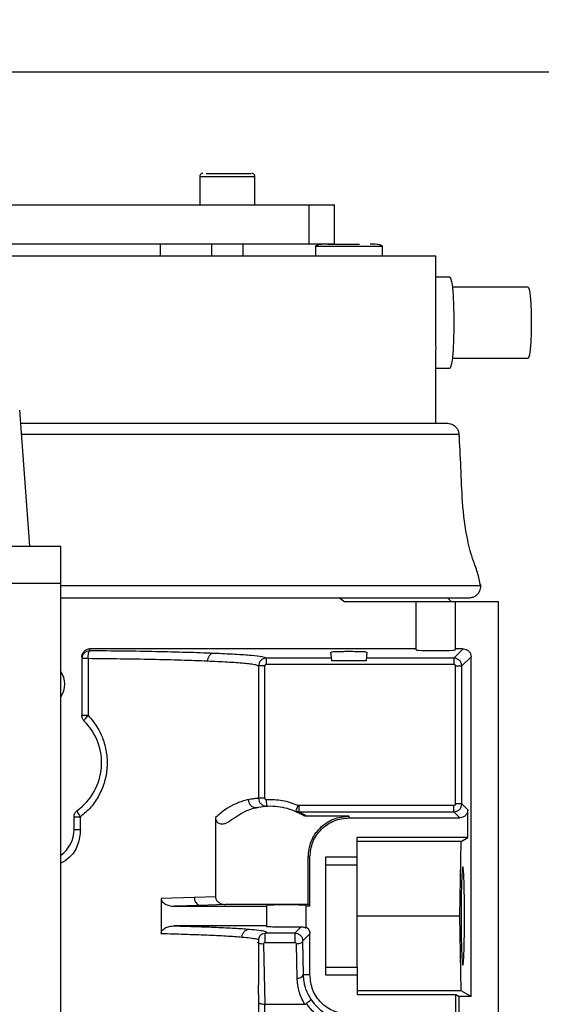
# Model space of a CAD drawing. Header units: inches. Extents: x 170 to 312, y 215 to 248.
# Tile 544 of 557: x 275.295 to 275.458, y 244.265 to 244.573. Entities that reach past the tile are written whole.
import ezdxf

# ---------------------------------------------------------------- set-up
doc = ezdxf.new("R2010")
doc.units = ezdxf.units.IN
doc.header["$LTSCALE"] = 0.25
doc.header["$MEASUREMENT"] = 0
doc.layers.add('ANNOTATIONS', color=1, linetype='Continuous')
doc.layers.add('STANDARD MOTOR LH', color=7, linetype='Continuous')
doc.styles.add('ARIAL', font='arial.ttf', dxfattribs={"height": 0.09375})
doc.dimstyles.new('STANDARD$0', dxfattribs={"dimtxt": 0.09375, "dimasz": 0.09375, "dimexe": 0.03125, "dimexo": 0.046875, "dimgap": 0.09, "dimtad": 0, "dimtih": 1, "dimtoh": 1, "dimdec": 4, "dimzin": 0, "dimdsep": 46, "dimtxsty": 'ARIAL', "dimcen": 0.09, "dimadec": 0, "dimazin": 0, "dimtfac": 1, "dimtdec": 4, "dimtofl": 0, "dimtmove": 0, "dimatfit": 1, "dimfxl": 1, "dimtolj": 1, "dimtzin": 0, "dimarcsym": 0})

# ---------------------------------------------------------------- blocks, each defined once
blk = doc.blocks.new('*D95')
at = {"layer": 'ANNOTATIONS', "color": 0, "lineweight": -2, "transparency": 16777216}
for p, q in [((274.8910447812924, 244.6685519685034), (274.8910447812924, 245.2761724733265)), ((276.0917321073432, 243.2752990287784), (276.0917321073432, 245.2761724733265)), ((274.9847947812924, 245.2449224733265), (275.3102923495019, 245.2449224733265)), ((275.9979821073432, 245.2449224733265), (275.6724845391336, 245.2449224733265))]:
    blk.add_line(p, q, dxfattribs=at)
at = {"layer": 'ANNOTATIONS', "color": 0, "transparency": 16777216}
for points in [[(274.9847947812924, 245.2605474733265), (274.9847947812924, 245.2292974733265), (274.8910447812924, 245.2449224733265)], [(275.9979821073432, 245.2605474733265), (275.9979821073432, 245.2292974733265), (276.0917321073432, 245.2449224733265)]]:
    blk.add_solid(points, dxfattribs=at)
at = {"layer": 'defpoints', "color": 0, "transparency": 16777216}
for p in [(274.8910447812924, 245.2449224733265), (274.8910447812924, 244.6216769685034), (276.0917321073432, 243.2284240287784)]:
    blk.add_point(p, dxfattribs=at)
at = {"layer": 'ANNOTATIONS', "color": 0, "transparency": 16777216, "insert": (275.4913884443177, 245.2449224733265), "char_height": 0.09375, "attachment_point": 5, "style": 'ARIAL'}
blk.add_mtext('\\A1;20"', dxfattribs=at)
blk = doc.blocks.new('*D96')
at = {"layer": 'ANNOTATIONS', "color": 0, "lineweight": -2, "transparency": 16777216}
for p, q in [((275.0292320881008, 244.2732890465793), (275.0292320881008, 244.8424586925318)), ((276.0917321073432, 243.2752990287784), (276.0917321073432, 244.8424586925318)), ((275.1229820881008, 244.8112086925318), (275.2753721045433, 244.8112086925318)), ((275.9979821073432, 244.8112086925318), (275.8455920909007, 244.8112086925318))]:
    blk.add_line(p, q, dxfattribs=at)
at = {"layer": 'ANNOTATIONS', "color": 0, "transparency": 16777216}
for points in [[(275.1229820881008, 244.8268336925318), (275.1229820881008, 244.7955836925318), (275.0292320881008, 244.8112086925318)], [(275.9979821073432, 244.8268336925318), (275.9979821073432, 244.7955836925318), (276.0917321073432, 244.8112086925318)]]:
    blk.add_solid(points, dxfattribs=at)
at = {"layer": 'defpoints', "color": 0, "transparency": 16777216}
for p in [(276.0917321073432, 244.8112086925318), (275.0292320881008, 244.2264140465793), (276.0917321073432, 243.2284240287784)]:
    blk.add_point(p, dxfattribs=at)
at = {"layer": 'ANNOTATIONS', "color": 0, "transparency": 16777216, "insert": (275.560482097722, 244.8112086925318), "char_height": 0.09375, "attachment_point": 5, "style": 'ARIAL'}
blk.add_mtext('\\A1;17 3/8"', dxfattribs=at)

msp = doc.modelspace()

# ---------------------------------------------------------------- linework, layer by layer
at = {"layer": 'STANDARD MOTOR LH'}
for p, q in [((275.1460445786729, 244.556549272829), (275.583544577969, 244.556549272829)), ((275.3510765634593, 244.5238230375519), (275.3510765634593, 244.5149644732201)), ((275.3510765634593, 244.5238230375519), (275.3683009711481, 244.5238230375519)), ((275.3683009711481, 244.5149644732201), (275.3683009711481, 244.5238230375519)), ((275.2110064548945, 244.5149644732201), (275.3851904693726, 244.5149644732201)), ((275.3851904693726, 244.5149644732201), (275.3851904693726, 244.502661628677)), ((275.3931875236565, 244.502661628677), (275.3931875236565, 244.5149767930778)), ((275.3931875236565, 244.502661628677), (275.212649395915, 244.502661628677)), ((275.3387734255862, 244.4989703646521), (275.3387734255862, 244.502661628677)), ((275.3547675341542, 244.502661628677), (275.3547675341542, 244.4989703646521)), ((275.3646100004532, 244.4989703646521), (275.3646100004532, 244.502661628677)), ((275.3872998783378, 244.5019230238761), (275.3872998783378, 244.4989703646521)), ((275.4082151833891, 244.5019230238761), (275.3872998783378, 244.5019230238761)), ((275.4082151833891, 244.4989703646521), (275.4082151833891, 244.5019230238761)), ((275.1801042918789, 244.4989703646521), (275.4248954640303, 244.4989703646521)), ((275.4248954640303, 244.4871732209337), (275.4248954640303, 244.4989703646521)), ((275.4293298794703, 244.492280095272), (275.4248954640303, 244.492280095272)), ((275.4538424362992, 244.4891279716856), (275.4301080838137, 244.4891279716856)), ((275.4248954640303, 244.4464408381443), (275.4248954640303, 244.4688336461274)), ((275.4301080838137, 244.466982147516), (275.4538424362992, 244.466982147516)), ((275.4248954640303, 244.4638300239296), (275.4293298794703, 244.4638300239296)), ((275.2978684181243, 244.4081102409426), (275.2947434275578, 244.4506102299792)), ((275.4285864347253, 244.4464408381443), (275.2950972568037, 244.4464408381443)), ((275.4322686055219, 244.4430035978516), (275.29530273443, 244.4430035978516)), ((275.1608058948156, 244.4081102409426), (275.3075559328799, 244.4081102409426)), ((275.3075559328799, 244.2099852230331), (275.3075559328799, 244.4081102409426)), ((275.3075559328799, 244.3963911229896), (275.1608058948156, 244.3963911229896)), ((275.4390440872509, 244.3956237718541), (275.3075559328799, 244.3956237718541)), ((275.3075559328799, 244.3919330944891), (275.435353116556, 244.3919330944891)), ((275.3948240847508, 244.3919330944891), (275.3964943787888, 244.3907028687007)), ((275.4298168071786, 244.3907028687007), (275.4285864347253, 244.3919330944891)), ((275.4445805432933, 244.3907028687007), (275.3964943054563, 244.3907028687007)), ((275.4187438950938, 244.3755952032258), (275.4187438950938, 244.3907028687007)), ((275.4310470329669, 244.3907028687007), (275.4310470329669, 244.3755952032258)), ((275.4445805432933, 243.8788919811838), (275.4445805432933, 244.3907028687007)), ((275.3166277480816, 244.3753224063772), (275.3166277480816, 244.3759389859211)), ((275.4187438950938, 244.3759389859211), (275.3166277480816, 244.3759389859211)), ((275.4335090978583, 244.3759389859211), (275.430610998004, 244.3730408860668)), ((275.4335090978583, 244.3759389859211), (275.4310470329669, 244.3759389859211)), ((275.3141671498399, 244.3734767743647), (275.3141671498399, 244.3550750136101)), ((275.3161097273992, 244.3728637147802), (275.3161097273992, 244.3550750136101)), ((275.3719181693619, 244.3710738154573), (275.3719181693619, 244.3730408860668)), ((275.3921824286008, 244.3730408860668), (275.3719181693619, 244.3730408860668)), ((275.3920228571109, 244.3748648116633), (275.3922518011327, 244.3722483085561)), ((275.4032632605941, 244.3722483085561), (275.403492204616, 244.3748648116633)), ((275.430610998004, 244.3730408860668), (275.4033326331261, 244.3730408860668)), ((275.430610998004, 244.3730408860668), (275.430610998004, 244.3710738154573)), ((275.4330701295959, 244.37058160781), (275.4359682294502, 244.3734797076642)), ((275.4359682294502, 244.2670425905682), (275.4359682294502, 244.3734797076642)), ((275.3694598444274, 244.3705821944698), (275.3694598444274, 244.3291487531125)), ((275.3714262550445, 244.3291487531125), (275.3714262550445, 244.3705821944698)), ((275.430610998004, 244.3710738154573), (275.3719181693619, 244.3710738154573)), ((275.3922518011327, 244.3722483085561), (275.4032632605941, 244.3722483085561)), ((275.4311029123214, 244.37058160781), (275.4330701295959, 244.37058160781)), ((275.4311029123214, 244.327361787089), (275.4311029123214, 244.37058160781)), ((275.4330701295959, 244.327361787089), (275.4330701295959, 244.37058160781)), ((275.3714262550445, 244.3291487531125), (275.3694598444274, 244.3291487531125)), ((275.3820266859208, 244.3268695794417), (275.3818297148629, 244.3269106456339)), ((275.3820266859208, 244.3268695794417), (275.3820266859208, 244.3249025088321)), ((275.430610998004, 244.3268695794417), (275.3820266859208, 244.3268695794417)), ((275.4330701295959, 244.327361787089), (275.4311029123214, 244.327361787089)), ((275.4349371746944, 244.3254944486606), (275.4330701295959, 244.327361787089)), ((275.3117064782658, 244.3193444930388), (275.3117064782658, 244.3233461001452)), ((275.3137354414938, 244.3193444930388), (275.3137354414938, 244.3233461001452)), ((275.355997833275, 244.3230938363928), (275.355997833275, 244.2983227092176)), ((275.3833130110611, 244.3239433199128), (275.3810471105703, 244.3251043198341)), ((275.3845793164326, 244.3235942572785), (275.3820266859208, 244.3249025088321)), ((275.3820266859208, 244.3249025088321), (275.430610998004, 244.3249025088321)), ((275.3978285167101, 244.3235942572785), (275.3845793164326, 244.3235942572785)), ((275.3978285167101, 244.3230351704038), (275.3978285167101, 244.3235942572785)), ((275.4324780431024, 244.3230351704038), (275.430610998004, 244.3249025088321)), ((275.4349371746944, 244.3168840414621), (275.4349371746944, 244.3254944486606)), ((275.3978285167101, 244.3230351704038), (275.4324780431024, 244.3230351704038)), ((275.4349371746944, 244.3168840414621), (275.4002891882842, 244.3168840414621)), ((275.4002891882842, 244.3082519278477), (275.4002891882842, 244.3168840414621)), ((275.4329192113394, 244.3156538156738), (275.4002891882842, 244.3156538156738)), ((275.4324478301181, 244.292277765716), (275.4329192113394, 244.3156538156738)), ((275.4329192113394, 244.3156538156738), (275.4349371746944, 244.3168840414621)), ((275.385525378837, 244.3107323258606), (275.3849668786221, 244.3107323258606)), ((275.3849668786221, 244.2959121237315), (275.3849668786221, 244.3107323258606)), ((275.385525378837, 244.2953536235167), (275.385525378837, 244.3107323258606)), ((275.4002891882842, 244.3107323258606), (275.3904466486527, 244.3107323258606)), ((275.3904466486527, 244.3107323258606), (275.3904466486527, 244.2738226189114)), ((275.4002891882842, 244.3082519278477), (275.3904466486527, 244.3082519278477)), ((275.3493772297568, 244.2980481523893), (275.3389574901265, 244.2977436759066)), ((275.3389574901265, 244.2977436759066), (275.3389574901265, 244.2868112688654)), ((275.3511050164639, 244.2955888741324), (275.3431588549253, 244.2953536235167)), ((275.3431588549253, 244.2953536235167), (275.371991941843, 244.2953536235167)), ((275.355997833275, 244.2983227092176), (275.3493772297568, 244.2980481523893)), ((275.3589827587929, 244.2959121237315), (275.3511050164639, 244.2955888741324)), ((275.3849668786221, 244.2959121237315), (275.3589827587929, 244.2959121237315)), ((275.371991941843, 244.2955683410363), (275.371991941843, 244.2889871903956)), ((275.385525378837, 244.2953536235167), (275.3842950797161, 244.2953536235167)), ((275.3842950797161, 244.2953536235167), (275.3842950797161, 244.2885190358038)), ((275.385525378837, 244.2953536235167), (275.3849668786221, 244.2959121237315)), ((275.4324478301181, 244.292277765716), (275.4002891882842, 244.292277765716)), ((275.4329192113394, 244.2689017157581), (275.4324478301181, 244.292277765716)), ((275.371991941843, 244.2892019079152), (275.3431588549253, 244.2892019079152)), ((275.3705934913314, 244.2867596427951), (275.3715132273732, 244.2869368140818)), ((275.3808013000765, 244.2869368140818), (275.3715132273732, 244.2869368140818)), ((275.3808013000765, 244.2869368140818), (275.3827074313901, 244.2888428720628)), ((275.3808013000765, 244.2869368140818), (275.3817126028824, 244.2867619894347)), ((275.3832701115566, 244.284487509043), (275.385525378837, 244.2867426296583)), ((275.385525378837, 244.2738226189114), (275.385525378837, 244.2867426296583)), ((275.3695312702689, 244.2707614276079), (275.3695312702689, 244.2847644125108)), ((275.3710482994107, 244.2835007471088), (275.3714321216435, 244.2647041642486)), ((275.3715132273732, 244.2839853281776), (275.3808013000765, 244.2839853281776)), ((275.3815178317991, 244.2728387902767), (275.3813028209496, 244.2835030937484)), ((275.3834851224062, 244.2738226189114), (275.3832701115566, 244.284487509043)), ((275.385525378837, 244.2738226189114), (275.3834851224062, 244.2738226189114)), ((275.3904466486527, 244.2763030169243), (275.4002891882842, 244.2763030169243)), ((275.3904466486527, 244.2738226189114), (275.4002891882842, 244.2738226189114)), ((275.4002891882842, 244.2763030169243), (275.4002891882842, 244.2676714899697)), ((275.3693543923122, 244.2707614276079), (275.3693633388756, 244.2702915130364)), ((275.3693633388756, 244.2702915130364), (275.3694598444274, 244.2652315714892)), ((275.4329192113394, 244.2689017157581), (275.4002891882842, 244.2689017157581)), ((275.4002891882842, 244.2676714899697), (275.4312462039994, 244.2676714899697)), ((275.4312462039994, 244.2676714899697), (275.4322774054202, 244.2670425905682)), ((275.4312462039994, 244.2590604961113), (275.4312462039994, 244.2676714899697)), ((275.4359682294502, 244.2670425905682), (275.4329192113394, 244.2689017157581)), ((275.3694598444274, 244.2652315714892), (275.3694598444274, 244.1876328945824)), ((275.3714262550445, 244.1876328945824), (275.3714321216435, 244.2647041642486)), ((275.3714321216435, 244.2647041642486), (275.3838804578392, 244.2647041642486)), ((275.4322774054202, 244.096055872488), (275.4322774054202, 244.2670425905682)), ((275.4359682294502, 244.2670425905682), (275.4322774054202, 244.2670425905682))]:
    msp.add_line(p, q, dxfattribs=at)
at = {"layer": 'STANDARD MOTOR LH', "flags": 128}
for points in [[(275.4293298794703, 244.492280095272), (275.4295621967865, 244.4920278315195), (275.4298577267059, 244.490926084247), (275.4301201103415, 244.4890153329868), (275.4303327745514, 244.4864164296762), (275.4304825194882, 244.4832918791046), (275.4305598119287, 244.479838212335), (275.4305598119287, 244.4762724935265), (275.4304825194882, 244.4728188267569), (275.4303327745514, 244.4696942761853), (275.4301201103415, 244.4670947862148), (275.4298577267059, 244.4651840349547), (275.4295621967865, 244.4640822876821), (275.4293298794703, 244.4638300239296)], [(275.4538424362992, 244.4891279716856), (275.4539798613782, 244.4890153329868), (275.4542434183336, 244.488127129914), (275.4544744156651, 244.4864234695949), (275.4546543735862, 244.4840416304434), (275.4547684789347, 244.4811746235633), (275.4548074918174, 244.4780553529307), (275.4547684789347, 244.4749354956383), (275.4546543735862, 244.4720684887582), (275.4544744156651, 244.4696866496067), (275.4542434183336, 244.4679829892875), (275.4539798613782, 244.4670947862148), (275.4538424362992, 244.466982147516)], [(275.3075559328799, 244.3642902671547), (275.307584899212, 244.3648663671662), (275.3075559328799, 244.3654418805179)], [(275.372063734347, 244.3266924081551), (275.3720615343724, 244.326729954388), (275.3720549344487, 244.3268420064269), (275.3720442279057, 244.3270232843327), (275.3720297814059, 244.3272679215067), (275.3720122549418, 244.3275653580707), (275.371992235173, 244.3279056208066), (275.3719704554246, 244.3282740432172), (275.3719478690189, 244.3286571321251)], [(275.3818297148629, 244.3269106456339), (275.3816770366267, 244.3265580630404), (275.3815302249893, 244.3262195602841), (275.3813949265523, 244.325906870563), (275.3812763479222, 244.3256334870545), (275.381179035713, 244.3254087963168), (275.3811067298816, 244.3252415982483), (275.3810622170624, 244.3251389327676), (275.3810471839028, 244.3251043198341)], [(275.3075559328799, 244.3187689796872), (275.307584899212, 244.3193444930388), (275.3075559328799, 244.3199200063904)]]:
    msp.add_lwpolyline(points, dxfattribs=at)
at = {"layer": 'STANDARD MOTOR LH'}
for centre, radius, start, end in [((275.3018639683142, 244.3648661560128), 0.006951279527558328, 324.9680286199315, 35.03197138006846), ((275.3018639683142, 244.3402598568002), 0.01845472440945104, 306.0318790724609, 45.09912784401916), ((275.3018639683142, 244.3193445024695), 0.009842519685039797, 305.3310622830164, 0), ((275.3516260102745, 244.2977914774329), 0.002263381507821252, 173.4884609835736, 256.6921055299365), ((275.3818418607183, 244.2746498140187), 0.00183978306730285, 259.8559581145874, 333.2809781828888), ((275.3978285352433, 244.2738228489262), 0.0141701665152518, 212.1655892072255, 270.0000000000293)]:
    msp.add_arc(centre, radius, start, end, dxfattribs=at)
msp.add_ellipse((275.4248954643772, 244.3755952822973), major_axis=(0.006151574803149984, 0), ratio=0.03492076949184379, start_param=3.14159265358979, end_param=6.283185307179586, dxfattribs=at)
for points, knots in [([(275.3520608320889, 244.5248068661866), (275.3519663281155, 244.524798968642), (275.3517699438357, 244.5247825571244), (275.3514941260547, 244.5246462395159), (275.3512549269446, 244.5244203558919), (275.3510937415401, 244.5241142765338), (275.3510830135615, 244.523882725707), (275.351077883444, 244.5237719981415)], [0, 0, 0, 0, 0.1777717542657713, 0.3694191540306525, 0.5664447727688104, 0.7926739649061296, 1, 1, 1, 1]), ([(275.3530827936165, 244.5248068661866), (275.3536812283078, 244.5248068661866), (275.3548781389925, 244.5248068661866), (275.3576760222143, 244.5248068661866), (275.3607048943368, 244.5248068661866), (275.3636108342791, 244.5248068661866), (275.3658691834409, 244.5248068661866), (275.3671899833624, 244.5248068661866), (275.3671876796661, 244.5248068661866), (275.3671867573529, 244.5248068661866)], [0, 0, 0, 0, 0.1499698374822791, 0.2999500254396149, 0.4499263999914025, 0.5998953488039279, 0.7498902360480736, 0.8998654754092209, 1, 1, 1, 1]), ([(275.3682996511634, 244.5237719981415), (275.3682967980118, 244.5238650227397), (275.3682908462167, 244.5240590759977), (275.368172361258, 244.5243396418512), (275.3679612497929, 244.5245917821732), (275.3676625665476, 244.5247724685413), (275.3674289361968, 244.5247957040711), (275.3673167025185, 244.5248068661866)], [0, 0, 0, 0, 0.1745174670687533, 0.3640508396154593, 0.5610373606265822, 0.7891267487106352, 1, 1, 1, 1]), ([(275.3851904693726, 244.5149644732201), (275.386625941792, 244.5149644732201), (275.3894971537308, 244.5149644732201), (275.3921327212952, 244.5149644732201), (275.3933489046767, 244.5149644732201), (275.3930939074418, 244.5149644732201), (275.3930515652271, 244.5149644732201)], [0, 0, 0, 0, 0.3125625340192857, 0.6251832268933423, 0.9377617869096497, 1, 1, 1, 1]), ([(275.3910891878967, 244.502661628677), (275.3902492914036, 244.5026406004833), (275.3891704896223, 244.5026135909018), (275.3879663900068, 244.5023540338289), (275.3875532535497, 244.5022088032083), (275.3873777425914, 244.5020767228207), (275.3873245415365, 244.5020151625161), (275.3872995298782, 244.501954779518), (275.3872991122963, 244.5019001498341), (275.3873148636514, 244.5018521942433), (275.3873457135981, 244.5018054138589), (275.387374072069, 244.5017781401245), (275.3873893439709, 244.5017634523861)], [0, 0, 0, 0, 0.60346255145, 0.7751151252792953, 0.8906924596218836, 0.9139651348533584, 0.9329389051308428, 0.9488144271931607, 0.9599678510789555, 0.9716554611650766, 0.9847356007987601, 1, 1, 1, 1]), ([(275.3912028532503, 244.502661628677), (275.3911715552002, 244.502661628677), (275.3910460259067, 244.502661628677), (275.3918761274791, 244.502661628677), (275.3935823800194, 244.5026616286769), (275.395983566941, 244.502661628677), (275.3986730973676, 244.502661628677), (275.4002854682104, 244.502661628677), (275.4010916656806, 244.502661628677)], [0, 0, 0, 0, 0.06229403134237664, 0.2498470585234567, 0.4373733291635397, 0.6249193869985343, 0.812456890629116, 1, 1, 1, 1]), ([(275.4081257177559, 244.5017634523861), (275.408140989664, 244.5017781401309), (275.4081693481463, 244.5018054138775), (275.4082001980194, 244.5018521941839), (275.4082159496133, 244.5019001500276), (275.4082155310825, 244.501954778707), (275.4081905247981, 244.5020151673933), (275.4081372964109, 244.5020766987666), (275.4080054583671, 244.5021763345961), (275.4077407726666, 244.502290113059), (275.4072055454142, 244.5024386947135), (275.406087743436, 244.5026183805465), (275.4051052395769, 244.5026439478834), (275.4044258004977, 244.502661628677)], [0, 0, 0, 0, 0.01525612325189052, 0.02832917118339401, 0.04001044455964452, 0.05115782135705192, 0.06702473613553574, 0.0859882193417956, 0.1092482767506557, 0.1857215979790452, 0.2916043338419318, 0.510117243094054, 1, 1, 1, 1]), ([(275.4248895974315, 244.4871732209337), (275.4248869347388, 244.4862336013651), (275.424880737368, 244.4840466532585), (275.4248473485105, 244.4807046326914), (275.4248455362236, 244.4785838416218), (275.4248450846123, 244.4780553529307)], [0, 0, 0, 0, 0.361261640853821, 0.8408301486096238, 1, 1, 1, 1]), ([(275.4248450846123, 244.4780553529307), (275.4248480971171, 244.4764838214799), (275.4248541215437, 244.4733410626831), (275.4249082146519, 244.4701155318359), (275.424891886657, 244.4689546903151), (275.4248901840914, 244.4688336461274)], [0, 0, 0, 0, 0.4725461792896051, 0.9450009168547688, 1, 1, 1, 1]), ([(275.4322709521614, 244.4425330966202), (275.4322676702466, 244.4428283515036), (275.432260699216, 244.4434554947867), (275.4319378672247, 244.4444033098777), (275.431333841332, 244.4452999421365), (275.4304895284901, 244.4459679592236), (275.4295397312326, 244.4463698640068), (275.4289005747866, 244.4464174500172), (275.4285864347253, 244.4464408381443)], [0, 0, 0, 0, 0.1470395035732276, 0.312322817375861, 0.4924798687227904, 0.6810710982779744, 0.8432491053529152, 1, 1, 1, 1]), ([(275.4390455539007, 244.3951421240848), (275.4387930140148, 244.3965632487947), (275.4382881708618, 244.3994041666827), (275.4363319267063, 244.4041708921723), (275.4343705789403, 244.4116578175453), (275.4331853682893, 244.4214992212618), (275.4328393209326, 244.4327122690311), (275.4324384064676, 244.4398935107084), (275.4322379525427, 244.4434840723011)], [0, 0, 0, 0, 0.08800564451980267, 0.1759288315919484, 0.3138898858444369, 0.5601649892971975, 0.7800861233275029, 1, 1, 1, 1]), ([(275.435353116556, 244.3919330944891), (275.4355284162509, 244.3919406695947), (275.4360299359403, 244.3919623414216), (275.4368484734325, 244.3922018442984), (275.4377161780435, 244.3927266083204), (275.4384081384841, 244.3934723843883), (275.4388550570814, 244.3943419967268), (275.4390674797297, 244.3952364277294), (275.4390313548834, 244.395817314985), (275.4390141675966, 244.3960936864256)], [0, 0, 0, 0, 0.08408039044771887, 0.2405478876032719, 0.4029379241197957, 0.5653971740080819, 0.7218773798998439, 0.8676763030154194, 1, 1, 1, 1]), ([(275.3141671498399, 244.3734767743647), (275.3141800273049, 244.373671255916), (275.314205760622, 244.374059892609), (275.3144110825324, 244.3745883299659), (275.3147038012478, 244.3750427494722), (275.3151630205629, 244.3754954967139), (275.315816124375, 244.3758650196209), (275.3163717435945, 244.3759156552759), (275.3166277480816, 244.3759389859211)], [0, 0, 0, 0, 0.1509718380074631, 0.3016902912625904, 0.4351869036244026, 0.5690915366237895, 0.80145665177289, 1, 1, 1, 1]), ([(275.4335090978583, 244.3759389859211), (275.4338314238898, 244.3759020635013), (275.434476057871, 244.375828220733), (275.435288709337, 244.3752593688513), (275.4358575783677, 244.3744466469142), (275.4359313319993, 244.373802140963), (275.4359682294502, 244.3734797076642)], [0, 0, 0, 0, 0.2500359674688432, 0.5000579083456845, 0.7498890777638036, 1, 1, 1, 1]), ([(275.3166277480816, 244.3753224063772), (275.3163053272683, 244.3752854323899), (275.3156605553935, 244.3752114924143), (275.314846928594, 244.3746433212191), (275.3142781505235, 244.3738303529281), (275.3142041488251, 244.3731859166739), (275.3141671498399, 244.3728637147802)], [0, 0, 0, 0, 0.2500169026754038, 0.4999797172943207, 0.7500024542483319, 1, 1, 1, 1]), ([(275.3161097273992, 244.3728637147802), (275.3158429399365, 244.3728637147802), (275.3153093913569, 244.3728637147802), (275.3146802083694, 244.3728637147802), (275.3142497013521, 244.3728637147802), (275.3141946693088, 244.3728637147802), (275.3141671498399, 244.3728637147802)], [0, 0, 0, 0, 0.2499543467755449, 0.4998840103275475, 0.74991067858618, 0.9999999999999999, 0.9999999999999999, 0.9999999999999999, 0.9999999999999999]), ([(275.3161097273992, 244.3728637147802), (275.3161187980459, 244.3731662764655), (275.316137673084, 244.3737958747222), (275.3162585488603, 244.3746132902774), (275.3164306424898, 244.3751896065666), (275.3165637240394, 244.3752792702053), (275.3166277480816, 244.3753224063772)], [0, 0, 0, 0, 0.2399283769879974, 0.4992650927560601, 0.7591020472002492, 1, 1, 1, 1]), ([(275.3534717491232, 244.3720535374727), (275.350817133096, 244.3721557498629), (275.3455913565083, 244.3723569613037), (275.3362491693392, 244.3725879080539), (275.3264327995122, 244.3727640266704), (275.3195114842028, 244.3728308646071), (275.3161097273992, 244.3728637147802)], [0, 0, 0, 0, 0.2623675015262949, 0.5164867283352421, 0.7623580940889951, 1, 1, 1, 1]), ([(275.3553484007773, 244.3745122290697), (275.352602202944, 244.3746148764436), (275.3471932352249, 244.3748170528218), (275.3375190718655, 244.3750487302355), (275.32734144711, 244.3752240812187), (275.3201596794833, 244.3752899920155), (275.3166277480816, 244.3753224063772)], [0, 0, 0, 0, 0.2619288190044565, 0.5159003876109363, 0.7619239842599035, 1, 1, 1, 1]), ([(275.3553484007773, 244.3745122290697), (275.355114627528, 244.3744732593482), (275.3547555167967, 244.374413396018), (275.3543224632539, 244.3740999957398), (275.3540243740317, 244.3737827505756), (275.35378300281, 244.3733911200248), (275.3535464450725, 244.372825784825), (275.35350118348, 244.3723578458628), (275.3534717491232, 244.3720535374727)], [0, 0, 0, 0, 0.2405724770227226, 0.3695553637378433, 0.5010781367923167, 0.6325011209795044, 0.7610094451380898, 1, 1, 1, 1]), ([(275.3719181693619, 244.3730408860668), (275.3715613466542, 244.3731747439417), (275.3708477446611, 244.373442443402), (275.3673850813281, 244.3738281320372), (275.3623941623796, 244.3741930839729), (275.3576969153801, 244.3744058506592), (275.3553484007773, 244.3745122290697)], [0, 0, 0, 0, 0.2500142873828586, 0.4999981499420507, 0.7500106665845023, 1, 1, 1, 1]), ([(275.3719181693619, 244.3730408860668), (275.3717518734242, 244.3730308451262), (275.3714209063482, 244.3730108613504), (275.3707932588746, 244.3728076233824), (275.3701169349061, 244.3723425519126), (275.3695660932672, 244.3715246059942), (275.3694950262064, 244.3708942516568), (275.3694598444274, 244.3705821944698)], [0, 0, 0, 0, 0.129741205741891, 0.2582147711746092, 0.5103244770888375, 0.7575859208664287, 0.9999999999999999, 0.9999999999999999, 0.9999999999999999, 0.9999999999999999]), ([(275.3949752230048, 244.3750331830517), (275.3943832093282, 244.3750185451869), (275.3932193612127, 244.3749897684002), (275.3922896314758, 244.3749236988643), (275.3922891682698, 244.3748809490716), (275.3922889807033, 244.3748636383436)], [0, 0, 0, 0, 0.3812141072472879, 0.7494342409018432, 1, 1, 1, 1]), ([(275.4032256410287, 244.3748659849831), (275.4032544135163, 244.3748741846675), (275.4033289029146, 244.3748954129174), (275.4030199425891, 244.3749310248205), (275.4025226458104, 244.3749669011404), (275.401785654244, 244.3749991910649), (275.4006702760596, 244.3750308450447), (275.3990659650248, 244.375057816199), (275.396936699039, 244.3750632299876), (275.3956521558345, 244.3750435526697), (275.3949752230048, 244.3750331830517)], [0, 0, 0, 0, 0.06245230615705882, 0.1616834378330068, 0.2677974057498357, 0.3690310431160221, 0.4654202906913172, 0.6428279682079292, 0.8117763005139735, 1, 1, 1, 1]), ([(275.4330701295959, 244.37058160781), (275.4330329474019, 244.3709036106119), (275.4329585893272, 244.3715475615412), (275.4323899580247, 244.3723600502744), (275.4315773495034, 244.3729287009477), (275.4309331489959, 244.3730034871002), (275.430610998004, 244.3730408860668)], [0, 0, 0, 0, 0.2499591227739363, 0.4998758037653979, 0.7498985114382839, 1, 1, 1, 1]), ([(275.3694598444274, 244.3705821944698), (275.3692208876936, 244.370686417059), (275.3687779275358, 244.3708796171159), (275.3670411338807, 244.371141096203), (275.3649478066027, 244.3713644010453), (275.3625360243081, 244.3715605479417), (275.35977943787, 244.3717407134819), (275.3567867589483, 244.3719050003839), (275.3545589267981, 244.3720048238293), (275.3534717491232, 244.3720535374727)], [0, 0, 0, 0, 0.1951916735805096, 0.3618317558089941, 0.4999451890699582, 0.6335687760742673, 0.7614528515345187, 0.8835894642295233, 1, 1, 1, 1]), ([(275.3714262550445, 244.3705821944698), (275.3711758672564, 244.3705821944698), (275.3706751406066, 244.3705821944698), (275.3700368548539, 244.3705821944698), (275.3695777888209, 244.3705821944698), (275.3694991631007, 244.3705821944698), (275.3694598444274, 244.3705821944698)], [0, 0, 0, 0, 0.2500501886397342, 0.500051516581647, 0.7499887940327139, 1, 1, 1, 1]), ([(275.3719181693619, 244.3710738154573), (275.3718532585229, 244.3710668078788), (275.3717238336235, 244.371052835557), (275.3715632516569, 244.3709372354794), (275.3714468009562, 244.3707768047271), (275.3714331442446, 244.3706474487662), (275.3714262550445, 244.3705821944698)], [0, 0, 0, 0, 0.2509343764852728, 0.5003348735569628, 0.7479412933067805, 1, 1, 1, 1]), ([(275.4311029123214, 244.37058160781), (275.4310959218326, 244.3706466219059), (275.431082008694, 244.3707760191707), (275.4309664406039, 244.3709367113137), (275.4308059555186, 244.3710533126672), (275.4306763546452, 244.3710669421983), (275.430610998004, 244.3710738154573)], [0, 0, 0, 0, 0.2511208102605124, 0.4998046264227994, 0.7477556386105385, 1, 1, 1, 1]), ([(275.3161097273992, 244.3550750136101), (275.3172155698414, 244.3537588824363), (275.3191509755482, 244.3514554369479), (275.321004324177, 244.3472934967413), (275.3220160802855, 244.343121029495), (275.3221316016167, 244.338680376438), (275.3213658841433, 244.334263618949), (275.3196682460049, 244.3300767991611), (275.3171286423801, 244.3262602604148), (275.3148610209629, 244.3243127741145), (275.3137354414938, 244.3233461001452)], [0, 0, 0, 0, 0.1439296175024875, 0.2519004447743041, 0.3784636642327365, 0.4998888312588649, 0.6188004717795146, 0.749422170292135, 0.8756206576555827, 0.9999999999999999, 0.9999999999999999, 0.9999999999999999, 0.9999999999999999]), ([(275.3148908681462, 244.3533320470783), (275.314782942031, 244.3534524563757), (275.314567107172, 244.3536932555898), (275.3143423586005, 244.3541259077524), (275.3141945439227, 244.3545905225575), (275.3141762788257, 244.3549135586), (275.3141671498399, 244.3550750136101)], [0, 0, 0, 0, 0.2499492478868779, 0.4998582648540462, 0.7500266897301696, 0.9999999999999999, 0.9999999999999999, 0.9999999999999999, 0.9999999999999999]), ([(275.3161097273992, 244.3550750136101), (275.3158429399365, 244.3550750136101), (275.3153093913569, 244.3550750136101), (275.3146802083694, 244.3550750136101), (275.3142497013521, 244.3550750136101), (275.3141946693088, 244.3550750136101), (275.3141671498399, 244.3550750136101)], [0, 0, 0, 0, 0.2499543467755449, 0.4998840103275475, 0.74991067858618, 0.9999999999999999, 0.9999999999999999, 0.9999999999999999, 0.9999999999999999]), ([(275.3148907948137, 244.3533320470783), (275.3148806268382, 244.353381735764), (275.3148595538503, 244.3534847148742), (275.3151070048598, 244.3538973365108), (275.3155349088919, 244.3544515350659), (275.3159219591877, 244.3548713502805), (275.3161097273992, 244.3550750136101)], [0, 0, 0, 0, 0.2402061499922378, 0.4978239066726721, 0.7563812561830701, 1, 1, 1, 1]), ([(275.3662521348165, 244.3286976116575), (275.3657796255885, 244.3285831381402), (275.3648764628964, 244.328364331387), (275.3632977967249, 244.3278312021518), (275.3613237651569, 244.3269778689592), (275.3588866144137, 244.3256446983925), (275.3569255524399, 244.3239130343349), (275.355997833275, 244.3230938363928)], [0, 0, 0, 0, 0.187897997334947, 0.3591516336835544, 0.5142880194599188, 0.7702243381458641, 1, 1, 1, 1]), ([(275.3606192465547, 244.3221628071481), (275.3622900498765, 244.3233200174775), (275.3656316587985, 244.3256344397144), (275.3716609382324, 244.3269426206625), (275.3778205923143, 244.3265911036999), (275.3814821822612, 244.3248259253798), (275.3833130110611, 244.3239433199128)], [0, 0, 0, 0, 0.2499997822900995, 0.4999999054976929, 0.7499953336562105, 1, 1, 1, 1]), ([(275.3694598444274, 244.3291487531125), (275.3693063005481, 244.3291381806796), (275.369006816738, 244.329117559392), (275.3679103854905, 244.3290180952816), (275.3668008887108, 244.328803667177), (275.3662521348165, 244.3286976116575)], [0, 0, 0, 0, 0.3471460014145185, 0.6771003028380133, 1, 1, 1, 1]), ([(275.3662521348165, 244.3286976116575), (275.3662647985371, 244.3285322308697), (275.3662911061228, 244.3281886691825), (275.3664634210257, 244.3276796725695), (275.3667449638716, 244.327195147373), (275.3671367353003, 244.3267791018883), (275.3676080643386, 244.3264683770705), (275.3681183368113, 244.3262851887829), (275.3686277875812, 244.3262194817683), (275.3689517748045, 244.3262682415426), (275.3691077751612, 244.3262917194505)], [0, 0, 0, 0, 0.1141537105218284, 0.2371426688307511, 0.366758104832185, 0.4999579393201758, 0.6331737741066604, 0.7628223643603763, 0.8857985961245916, 1, 1, 1, 1]), ([(275.3694598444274, 244.3291487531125), (275.3694964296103, 244.3288224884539), (275.3695521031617, 244.3283259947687), (275.3698836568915, 244.3277385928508), (275.3702881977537, 244.3272629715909), (275.3708280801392, 244.3269092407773), (275.3714680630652, 244.3267007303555), (275.3718563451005, 244.3266953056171), (275.372063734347, 244.3266924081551)], [0, 0, 0, 0, 0.2431251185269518, 0.369975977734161, 0.4998367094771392, 0.7098472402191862, 0.8450235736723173, 1, 1, 1, 1]), ([(275.3714262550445, 244.3291487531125), (275.3714335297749, 244.3290814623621), (275.3714443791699, 244.3289811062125), (275.3715122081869, 244.3288641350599), (275.3715786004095, 244.3287881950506), (275.3716578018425, 244.3287260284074), (275.371778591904, 244.3286651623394), (275.3718797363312, 244.3286603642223), (275.3719478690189, 244.3286571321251)], [0, 0, 0, 0, 0.2498290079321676, 0.3725902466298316, 0.4999615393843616, 0.626300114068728, 0.7482691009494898, 1, 1, 1, 1]), ([(275.3818297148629, 244.3269106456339), (275.380234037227, 244.3274919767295), (275.3770426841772, 244.3286546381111), (275.3736461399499, 244.3286563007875), (275.3719478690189, 244.3286571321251)], [0, 0, 0, 0, 0.5000003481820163, 1, 1, 1, 1]), ([(275.430610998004, 244.3249025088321), (275.4309331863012, 244.3249396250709), (275.4315776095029, 244.3250138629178), (275.4323897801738, 244.3255834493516), (275.4329586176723, 244.3263957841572), (275.4330329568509, 244.327039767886), (275.4330701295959, 244.327361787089)], [0, 0, 0, 0, 0.250057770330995, 0.5001517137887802, 0.7500546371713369, 1, 1, 1, 1]), ([(275.4311029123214, 244.327361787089), (275.4310960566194, 244.3272963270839), (275.4310824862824, 244.3271667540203), (275.4309659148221, 244.327006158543), (275.4308053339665, 244.3268905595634), (275.4306759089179, 244.3268765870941), (275.430610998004, 244.3268695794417)], [0, 0, 0, 0, 0.2526189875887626, 0.5000399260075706, 0.7492535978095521, 1, 1, 1, 1]), ([(275.430610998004, 244.3249025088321), (275.430610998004, 244.3249396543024), (275.430610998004, 244.3250140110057), (275.430610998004, 244.3254713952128), (275.430610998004, 244.326112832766), (275.430610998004, 244.3266173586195), (275.430610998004, 244.3268695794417)], [0, 0, 0, 0, 0.2497112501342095, 0.4998645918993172, 0.7499740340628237, 1, 1, 1, 1]), ([(275.3117064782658, 244.3233461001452), (275.3117196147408, 244.3235392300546), (275.3117459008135, 244.3239256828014), (275.3119564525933, 244.3244714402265), (275.312274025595, 244.3249628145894), (275.312571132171, 244.3252112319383), (275.3127197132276, 244.3253354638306)], [0, 0, 0, 0, 0.2498997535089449, 0.5000491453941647, 0.7499778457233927, 1, 1, 1, 1]), ([(275.3117064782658, 244.3233461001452), (275.3117354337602, 244.3233461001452), (275.3117933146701, 244.3233461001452), (275.3122463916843, 244.3233461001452), (275.3129055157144, 244.3233461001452), (275.3134587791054, 244.3233461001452), (275.3137354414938, 244.3233461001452)], [0, 0, 0, 0, 0.2501776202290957, 0.5000953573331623, 0.7500199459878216, 1, 1, 1, 1]), ([(275.3137354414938, 244.3233461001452), (275.3135740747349, 244.3235823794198), (275.3132397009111, 244.3240719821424), (275.3128745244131, 244.3247143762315), (275.3126709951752, 244.3251863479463), (275.3127038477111, 244.3252869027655), (275.3127197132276, 244.3253354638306)], [0, 0, 0, 0, 0.2413050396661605, 0.5000167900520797, 0.7585424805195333, 1, 1, 1, 1]), ([(275.355997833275, 244.3230938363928), (275.3560127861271, 244.3228738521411), (275.3560415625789, 244.322450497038), (275.3563132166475, 244.3218888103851), (275.3567295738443, 244.3214659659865), (275.3572954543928, 244.3211896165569), (275.3579947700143, 244.3210879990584), (275.3588243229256, 244.3211982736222), (275.3597453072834, 244.3215278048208), (275.3603158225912, 244.3219423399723), (275.3606192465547, 244.3221628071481)], [0, 0, 0, 0, 0.1090806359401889, 0.2099234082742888, 0.3033181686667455, 0.4000163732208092, 0.5184826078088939, 0.6500666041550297, 0.8138907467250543, 1, 1, 1, 1]), ([(275.3820266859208, 244.3249025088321), (275.3818576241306, 244.3249108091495), (275.3815205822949, 244.3249273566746), (275.3812045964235, 244.3250454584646), (275.3810471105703, 244.3251043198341)], [0, 0, 0, 0, 0.5016047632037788, 0.9999999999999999, 0.9999999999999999, 0.9999999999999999, 0.9999999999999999]), ([(275.3833130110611, 244.3239433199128), (275.3835121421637, 244.3238418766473), (275.3839103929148, 244.3236389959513), (275.384356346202, 244.3236091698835), (275.3845793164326, 244.3235942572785)], [0, 0, 0, 0, 0.5000143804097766, 1, 1, 1, 1]), ([(275.3849668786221, 244.3107323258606), (275.3851601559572, 244.312417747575), (275.3855466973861, 244.3157884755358), (275.3885213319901, 244.3200395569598), (275.3927723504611, 244.3230142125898), (275.3961431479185, 244.3234009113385), (275.3978285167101, 244.3235942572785)], [0, 0, 0, 0, 0.250004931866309, 0.499992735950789, 0.750000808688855, 1, 1, 1, 1]), ([(275.4349371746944, 244.3254944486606), (275.4349002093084, 244.3251722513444), (275.434826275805, 244.3245278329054), (275.4342579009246, 244.3237148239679), (275.4334447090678, 244.3231467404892), (275.4328003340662, 244.3230723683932), (275.4324780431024, 244.3230351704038)], [0, 0, 0, 0, 0.2499831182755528, 0.4999847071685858, 0.7499120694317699, 0.9999999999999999, 0.9999999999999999, 0.9999999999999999, 0.9999999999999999]), ([(275.385525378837, 244.3107323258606), (275.3857103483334, 244.3123443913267), (275.3860803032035, 244.3155686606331), (275.3889251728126, 244.3196355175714), (275.3929920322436, 244.3224805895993), (275.3962163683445, 244.3228503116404), (275.3978285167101, 244.3230351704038)], [0, 0, 0, 0, 0.2499886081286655, 0.4999986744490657, 0.7500023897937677, 1, 1, 1, 1]), ([(275.3137354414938, 244.3193444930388), (275.3135460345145, 244.3177284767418), (275.3131685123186, 244.3145074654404), (275.3107805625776, 244.3106776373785), (275.3084724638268, 244.3093214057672), (275.3075559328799, 244.3087828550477)], [0, 0, 0, 0, 0.3777405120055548, 0.7529048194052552, 1, 1, 1, 1]), ([(275.3117064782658, 244.3193444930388), (275.3117354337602, 244.3193444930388), (275.3117933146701, 244.3193444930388), (275.3122463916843, 244.3193444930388), (275.3129055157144, 244.3193444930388), (275.3134587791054, 244.3193444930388), (275.3137354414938, 244.3193444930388)], [0, 0, 0, 0, 0.2501776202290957, 0.5000953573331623, 0.7500199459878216, 1, 1, 1, 1]), ([(275.4002891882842, 244.2763030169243), (275.4002891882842, 244.276628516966), (275.4002891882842, 244.2772794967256), (275.4002891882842, 244.2810099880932), (275.4002891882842, 244.2861888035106), (275.4002891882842, 244.2922775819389), (275.4002891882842, 244.2983663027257), (275.4002891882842, 244.3035449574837), (275.4002891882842, 244.3072754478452), (275.4002891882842, 244.307926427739), (275.4002891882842, 244.3082519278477)], [0, 0, 0, 0, 0.1250078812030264, 0.2500079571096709, 0.3749972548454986, 0.5000059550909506, 0.6250027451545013, 0.749992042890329, 0.8749921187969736, 1, 1, 1, 1]), ([(275.4339275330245, 244.292277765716), (275.4339198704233, 244.2942380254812), (275.4339081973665, 244.2972242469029), (275.4338411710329, 244.3007979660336), (275.4337595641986, 244.3037262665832), (275.433645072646, 244.3059881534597), (275.4335145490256, 244.307370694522), (275.4333904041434, 244.30780918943), (275.4332665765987, 244.3073705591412), (275.4331357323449, 244.3059881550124), (275.4330212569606, 244.3037262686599), (275.4329399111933, 244.3007979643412), (275.4328728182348, 244.2972242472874), (275.4328611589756, 244.2942380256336), (275.4328535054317, 244.292277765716)], [0, 0, 0, 0, 0.1212352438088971, 0.1846874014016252, 0.2498621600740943, 0.3548174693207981, 0.4224307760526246, 0.5000121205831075, 0.57756919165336, 0.6451825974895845, 0.7501379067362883, 0.8153125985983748, 0.8787647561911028, 1, 1, 1, 1]), ([(275.3389574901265, 244.2977436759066), (275.3389710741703, 244.2975995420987), (275.3389990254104, 244.2973029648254), (275.339233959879, 244.2968588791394), (275.3396192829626, 244.2964307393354), (275.3403658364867, 244.2959173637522), (275.3415631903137, 244.2954577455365), (275.3426018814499, 244.2953899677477), (275.3431588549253, 244.2953536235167)], [0, 0, 0, 0, 0.08195346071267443, 0.1686317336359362, 0.2808639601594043, 0.4082541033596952, 0.6826903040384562, 1, 1, 1, 1]), ([(275.355997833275, 244.2983227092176), (275.3560069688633, 244.2981781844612), (275.3560253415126, 244.2978875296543), (275.3561774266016, 244.297461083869), (275.3564184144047, 244.2970567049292), (275.3568956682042, 244.2965459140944), (275.3577509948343, 244.2960320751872), (275.3585549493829, 244.2959537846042), (275.3589827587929, 244.2959121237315)], [0, 0, 0, 0, 0.1021663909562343, 0.205467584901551, 0.317137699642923, 0.4335134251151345, 0.6985547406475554, 1, 1, 1, 1]), ([(275.3842950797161, 244.2955683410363), (275.3842599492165, 244.2955855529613), (275.3841941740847, 244.2956177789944), (275.3836225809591, 244.295669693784), (275.3827239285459, 244.2957160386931), (275.3815512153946, 244.29574892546), (275.3801224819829, 244.2957742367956), (275.3781434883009, 244.2957888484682), (275.3761644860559, 244.2957742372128), (275.3747357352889, 244.2957489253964), (275.3735630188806, 244.2957160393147), (275.372664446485, 244.2956696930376), (275.3720928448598, 244.295617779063), (275.3720270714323, 244.2955855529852), (275.371991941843, 244.2955683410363)], [0, 0, 0, 0, 0.07754639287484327, 0.1451907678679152, 0.2501222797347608, 0.3152878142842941, 0.3787669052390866, 0.4999992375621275, 0.6212353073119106, 0.684714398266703, 0.7498799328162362, 0.8548092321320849, 0.9224536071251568, 1, 1, 1, 1]), ([(275.4328535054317, 244.292277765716), (275.4328611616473, 244.290317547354), (275.4328728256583, 244.2873312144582), (275.4329399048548, 244.2837570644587), (275.4330212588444, 244.2808287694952), (275.4331357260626, 244.2785664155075), (275.4332665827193, 244.2771854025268), (275.4333904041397, 244.2767452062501), (275.4335145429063, 244.2771852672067), (275.4336450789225, 244.2785664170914), (275.4337595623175, 244.2808287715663), (275.4338411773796, 244.2837570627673), (275.4339081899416, 244.2873312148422), (275.4339198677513, 244.2903175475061), (275.4339275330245, 244.292277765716)], [0, 0, 0, 0, 0.1212332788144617, 0.1846952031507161, 0.2498688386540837, 0.3548224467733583, 0.4224305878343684, 0.4999878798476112, 0.5775694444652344, 0.645177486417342, 0.7501310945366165, 0.8153047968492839, 0.8787667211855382, 0.9999999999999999, 0.9999999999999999, 0.9999999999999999, 0.9999999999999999]), ([(275.3389574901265, 244.2868112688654), (275.3389710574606, 244.2869545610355), (275.3389990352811, 244.2872500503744), (275.3392313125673, 244.2876929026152), (275.3396144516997, 244.2881205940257), (275.3403608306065, 244.2886351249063), (275.3415597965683, 244.2890974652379), (275.3426013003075, 244.2891654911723), (275.3431588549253, 244.2892019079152)], [0, 0, 0, 0, 0.08149336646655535, 0.168051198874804, 0.2796028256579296, 0.4067031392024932, 0.6823867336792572, 1, 1, 1, 1]), ([(275.3431588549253, 244.2892019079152), (275.345461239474, 244.2891387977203), (275.350205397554, 244.2890087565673), (275.356501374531, 244.2887684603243), (275.3622616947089, 244.2884879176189), (275.3651177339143, 244.2882746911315), (275.3665832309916, 244.2881652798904)], [0, 0, 0, 0, 0.229207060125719, 0.4722905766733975, 0.7292205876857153, 1, 1, 1, 1]), ([(275.3389574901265, 244.2868112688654), (275.3414473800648, 244.2867468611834), (275.3465917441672, 244.2866137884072), (275.3534366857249, 244.2863588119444), (275.3597004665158, 244.2860583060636), (275.3627462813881, 244.285826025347), (275.3643124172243, 244.2857065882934)], [0, 0, 0, 0, 0.227465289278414, 0.4699662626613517, 0.7274605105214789, 1, 1, 1, 1]), ([(275.3643124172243, 244.2857065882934), (275.364346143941, 244.2860134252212), (275.364398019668, 244.2864853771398), (275.3646833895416, 244.2870540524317), (275.3649765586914, 244.287446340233), (275.3653389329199, 244.2877633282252), (275.3658638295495, 244.2880731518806), (275.3662997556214, 244.2881289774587), (275.3665832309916, 244.2881652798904)], [0, 0, 0, 0, 0.2395589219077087, 0.3684702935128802, 0.4999608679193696, 0.6314467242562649, 0.7603360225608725, 1, 1, 1, 1]), ([(275.3665832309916, 244.2881652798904), (275.367635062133, 244.2880673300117), (275.3697386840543, 244.2878714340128), (275.3714778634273, 244.2875631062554), (275.372233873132, 244.287249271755), (275.3717534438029, 244.2870409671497), (275.3715132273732, 244.2869368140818)], [0, 0, 0, 0, 0.2500006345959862, 0.49999167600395, 0.7499940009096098, 1, 1, 1, 1]), ([(275.3695312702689, 244.2847632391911), (275.3695998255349, 244.2852412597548), (275.3697381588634, 244.2862058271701), (275.3704433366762, 244.2866223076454), (275.3707990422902, 244.2868323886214)], [0, 0, 0, 0, 0.4955802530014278, 1, 1, 1, 1]), ([(275.3715132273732, 244.2839853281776), (275.3715132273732, 244.2841378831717), (275.3715132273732, 244.2844429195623), (275.3715132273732, 244.2849530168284), (275.3715132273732, 244.2854589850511), (275.3715132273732, 244.2859347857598), (275.3715132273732, 244.2863459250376), (275.3715132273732, 244.2866653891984), (275.3715132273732, 244.2868814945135), (275.3715132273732, 244.2869183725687), (275.3715132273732, 244.2869368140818)], [0, 0, 0, 0, 0.1250173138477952, 0.2499743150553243, 0.3751013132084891, 0.4999169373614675, 0.6250631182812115, 0.7500241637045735, 0.874995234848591, 0.9999999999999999, 0.9999999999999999, 0.9999999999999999, 0.9999999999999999]), ([(275.3827074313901, 244.2888428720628), (275.3822403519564, 244.2888277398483), (275.3813173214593, 244.2887978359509), (275.3795459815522, 244.2887751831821), (275.3777262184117, 244.288768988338), (275.3759280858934, 244.2887838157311), (275.3743836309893, 244.2888131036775), (275.3731551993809, 244.2888572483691), (275.3722080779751, 244.2889142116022), (275.3720690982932, 244.2889611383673), (275.371991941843, 244.2889871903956)], [0, 0, 0, 0, 0.1284300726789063, 0.2538002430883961, 0.3761780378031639, 0.4955453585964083, 0.6227106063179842, 0.7298086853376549, 0.849999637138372, 1, 1, 1, 1]), ([(275.3808013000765, 244.2869368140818), (275.3808013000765, 244.2869183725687), (275.3808013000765, 244.2868814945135), (275.3808013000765, 244.2866653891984), (275.3808013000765, 244.2863459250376), (275.3808013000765, 244.2859347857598), (275.3808013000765, 244.2854589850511), (275.3808013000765, 244.2849530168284), (275.3808013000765, 244.2844429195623), (275.3808013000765, 244.2841378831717), (275.3808013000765, 244.2839853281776)], [0, 0, 0, 0, 0.1250047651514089, 0.2499758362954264, 0.3749368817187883, 0.5000830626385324, 0.6248986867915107, 0.7500256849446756, 0.8749826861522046, 0.9999999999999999, 0.9999999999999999, 0.9999999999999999, 0.9999999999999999]), ([(275.3817126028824, 244.2867619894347), (275.3818610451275, 244.2866928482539), (275.3821627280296, 244.2865523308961), (275.3826681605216, 244.2861351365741), (275.3831554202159, 244.2854506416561), (275.3832318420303, 244.284808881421), (275.3832701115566, 244.284487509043)], [0, 0, 0, 0, 0.167260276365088, 0.3399272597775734, 0.6694573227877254, 1, 1, 1, 1]), ([(275.3842950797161, 244.2885190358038), (275.3842735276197, 244.2885109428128), (275.3842288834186, 244.2884941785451), (275.3838090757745, 244.288715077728), (275.3831372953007, 244.2887930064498), (275.3827074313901, 244.2888428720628)], [0, 0, 0, 0, 0.2515511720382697, 0.5210769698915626, 1, 1, 1, 1]), ([(275.3842950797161, 244.2888727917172), (275.3844695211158, 244.2887544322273), (275.3848175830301, 244.2885182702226), (275.3852052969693, 244.2880041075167), (275.3854753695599, 244.2874050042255), (275.3855086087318, 244.2869647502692), (275.385525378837, 244.2867426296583)], [0, 0, 0, 0, 0.2446121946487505, 0.4880732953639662, 0.7417184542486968, 1, 1, 1, 1]), ([(275.3643124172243, 244.2857065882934), (275.3652068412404, 244.2856214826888), (275.3671994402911, 244.2854318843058), (275.3689032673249, 244.2851267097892), (275.3696820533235, 244.2848950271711), (275.3694968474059, 244.2847751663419), (275.3694802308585, 244.2847644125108)], [0, 0, 0, 0, 0.2810953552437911, 0.6262246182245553, 0.9664651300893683, 0.9999999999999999, 0.9999999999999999, 0.9999999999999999, 0.9999999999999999]), ([(275.3710482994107, 244.2835007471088), (275.370787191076, 244.283502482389), (275.3703842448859, 244.2835051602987), (275.3699039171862, 244.2836192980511), (275.3695815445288, 244.2837461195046), (275.3693390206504, 244.2838954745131), (275.3692475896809, 244.2840103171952), (275.3692081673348, 244.2840598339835)], [0, 0, 0, 0, 0.3247930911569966, 0.5012254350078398, 0.6819630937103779, 0.8628718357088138, 1, 1, 1, 1]), ([(275.3715132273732, 244.2839853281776), (275.3714798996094, 244.2839832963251), (275.3714146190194, 244.2839793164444), (275.3713219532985, 244.2839511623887), (275.3712388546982, 244.2839052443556), (275.3711434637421, 244.2838232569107), (275.3710549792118, 244.2836867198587), (275.3710505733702, 244.2835640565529), (275.3710482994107, 244.2835007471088)], [0, 0, 0, 0, 0.1226398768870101, 0.240220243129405, 0.3586514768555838, 0.4832530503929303, 0.7332946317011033, 1, 1, 1, 1]), ([(275.3813028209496, 244.2835030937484), (275.3812948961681, 244.2835661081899), (275.3812793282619, 244.2836898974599), (275.3811808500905, 244.2838234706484), (275.3810809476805, 244.2839057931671), (275.3809952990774, 244.2839515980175), (275.3809010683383, 244.2839799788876), (275.3808349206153, 244.2839835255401), (275.3808013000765, 244.2839853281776)], [0, 0, 0, 0, 0.2626240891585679, 0.5159141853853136, 0.641607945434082, 0.7607270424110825, 0.8783860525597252, 1, 1, 1, 1]), ([(275.3832701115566, 244.284487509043), (275.3832340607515, 244.2843608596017), (275.3831619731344, 244.2841076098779), (275.382704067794, 244.2837862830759), (275.382061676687, 244.2835572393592), (275.3815557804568, 244.2835211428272), (275.3813028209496, 244.2835030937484)], [0, 0, 0, 0, 0.2500136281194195, 0.4999302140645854, 0.7499538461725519, 1, 1, 1, 1]), ([(275.3858333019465, 244.2662793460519), (275.3851854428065, 244.2674441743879), (275.3838546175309, 244.2698369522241), (275.3836104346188, 244.2724709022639), (275.3834851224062, 244.2738226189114)], [0, 0, 0, 0, 0.486810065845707, 0.9999999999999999, 0.9999999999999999, 0.9999999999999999, 0.9999999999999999]), ([(275.3978285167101, 244.2615197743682), (275.3962163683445, 244.2617046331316), (275.3929920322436, 244.2620743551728), (275.3889251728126, 244.2649194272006), (275.3860803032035, 244.2689862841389), (275.3857103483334, 244.2722105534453), (275.385525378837, 244.2738226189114)], [0, 0, 0, 0, 0.2499976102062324, 0.5000013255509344, 0.7500113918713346, 1, 1, 1, 1]), ([(275.3838804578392, 244.2647041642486), (275.3832201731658, 244.2659837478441), (275.3818830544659, 244.2685749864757), (275.3816405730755, 244.271405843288), (275.3815178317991, 244.2728387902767)], [0, 0, 0, 0, 0.4938115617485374, 1, 1, 1, 1]), ([(275.3694598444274, 244.2652315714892), (275.3694771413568, 244.2651907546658), (275.3695094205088, 244.2651145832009), (275.3697000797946, 244.2649898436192), (275.3699884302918, 244.2648789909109), (275.3703650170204, 244.2647964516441), (275.3708194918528, 244.264726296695), (275.3711918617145, 244.2647128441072), (275.3714321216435, 244.2647041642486)], [0, 0, 0, 0, 0.1559010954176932, 0.2909392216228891, 0.4995579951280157, 0.6365054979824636, 0.765466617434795, 1, 1, 1, 1]), ([(275.3838804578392, 244.2647041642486), (275.3839779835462, 244.2647095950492), (275.3841669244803, 244.2647201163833), (275.3843341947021, 244.264808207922), (275.3844151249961, 244.2648508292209)], [0, 0, 0, 0, 0.5161703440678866, 1, 1, 1, 1]), ([(275.3858333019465, 244.2662793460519), (275.3858332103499, 244.2662122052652), (275.385833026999, 244.2660778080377), (275.3855318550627, 244.2657128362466), (275.3850449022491, 244.26528114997), (275.3846226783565, 244.264992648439), (275.3844151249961, 244.2648508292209)], [0, 0, 0, 0, 0.2494484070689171, 0.4993265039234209, 0.7538830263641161, 1, 1, 1, 1]), ([(275.3844151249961, 244.2648508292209), (275.3852268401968, 244.2638052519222), (275.3868502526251, 244.261714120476), (275.3901578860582, 244.259463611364), (275.3938675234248, 244.2579659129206), (275.396508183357, 244.2577788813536), (275.3978285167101, 244.2576853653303)], [0, 0, 0, 0, 0.2500039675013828, 0.5000023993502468, 0.7500005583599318, 1, 1, 1, 1])]:
    msp.add_open_spline(points, degree=3, knots=knots, dxfattribs=at)

# ---------------------------------------------------------------- dimensions: what is measured, and where the dimension line sits
at = {"layer": 'ANNOTATIONS'}
for base, p1, p2, text, picture, middle in [((274.8910447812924, 245.2449224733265), (276.0917321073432, 243.2284240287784), (274.8910447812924, 244.6216769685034), '20"', '*D95', (275.4913884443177, 245.2449224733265)), ((276.0917321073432, 244.8112086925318), (275.0292320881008, 244.2264140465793), (276.0917321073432, 243.2284240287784), '17 3/8"', '*D96', (275.560482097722, 244.8112086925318))]:
    dim = msp.add_linear_dim(base=base, p1=p1, p2=p2, text=text, dimstyle='STANDARD$0', dxfattribs=at)
    dim.commit()
    dim.dimension.update_dxf_attribs({"geometry": picture, "text_midpoint": middle, "dimtype": 160})

doc.saveas('drawing.dxf')
